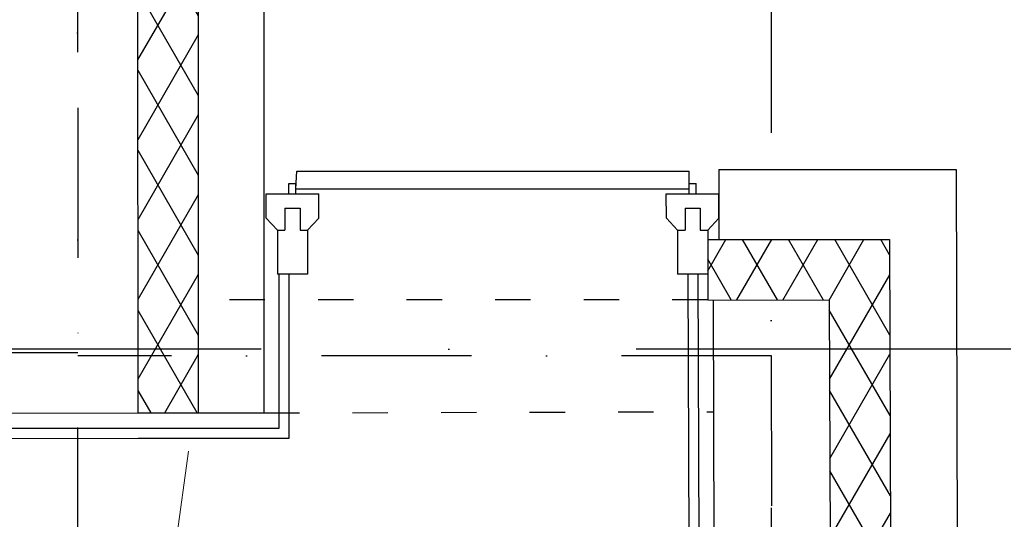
# Model space of a CAD drawing. Header units: millimetres. Extents: x -32221 to 212500, y 31663 to 93766.
# Tile 279 of 340: x 88969 to 90637, y 47470 to 48315. Entities that reach past the tile are written whole.
import ezdxf

# ---------------------------------------------------------------- set-up
doc = ezdxf.new("R2010")
doc.units = ezdxf.units.MM
doc.linetypes.add('DASHDOTX2', pattern=[50.8, 25.4, -12.7, 0, -12.7])
doc.linetypes.add('GCAD_ISO03W100', pattern=[30, 12, -18])
doc.layers.add('kasetony', color=42, linetype='Continuous', lineweight=5)
doc.layers.add('osie', color=250, linetype='Continuous')
doc.layers.add('Sciany', color=250, linetype='Continuous')

msp = doc.modelspace()

# ---------------------------------------------------------------- hatches: boundary and pattern name
at = {"layer": 'Sciany', "transparency": 33554687}
h = msp.add_hatch(dxfattribs=at)
h.set_pattern_fill('DIAMONDS', color=256, scale=21.298246, angle=360, style=0)
h.set_pattern_definition([(60, (74679.455, 27072.76), (-58.56231, 33.81097), []), (120, (74679.455, 27072.76), (-58.56231, -33.81097), [])])
h.paths.add_polyline_path([(88656.625, 62052.787), (79453.975, 62062.25), (79453.975, 61960.019), (88656.519, 61950.599)])
h.paths.add_polyline_path([(90450.502, 59450.093), (90442.433, 62050.95), (89849.325, 62051.56), (89849.219, 61949.228), (90340.202, 61948.719), (90347.912, 59463.521)])
h.paths.add_polyline_path([(89271.837, 47649.75), (89271.837, 50675.258), (89166.831, 50684.438), (89169.606, 47649.62)])
h.paths.add_polyline_path([(90134.206, 47841.043), (90143.718, 47841.033), (90340.202, 47840.829), (90347.912, 45355.632), (90450.502, 45342.204), (90442.433, 47943.061), (90152.927, 47943.33), (90134.217, 47943.347), (90134.251, 47884.562)])
h.paths.add_polyline_path([(79426.116, 33439.499), (89271.837, 33439.499), (89271.837, 36567.368), (89166.831, 36576.548), (89169.606, 33541.73), (79426.206, 33529.807)])

# ---------------------------------------------------------------- linework, layer by layer
at = {"layer": 'kasetony'}
for p, q in [((89213.685, 47284.463), (89254.35, 47585.044)), ((89213.685, 47284.463), (89254.35, 47585.044)), ((89254.35, 47585.044), (89213.685, 47284.463))]:
    msp.add_line(p, q, dxfattribs=at)
at = {"layer": 'osie', "linetype": 'DASHDOTX2', "ltscale": 25}
for p, q in [((89067.244, 33019.002), (89067.244, 62730.045)), ((90241.854, 62730.045), (90241.854, 33019.002)), ((93188.295, 47757.439), (77303.49, 47757.439))]:
    msp.add_line(p, q, dxfattribs=at)
at = {"layer": 'Sciany', "linetype": 'DASHDOTX2', "ltscale": 10}
for p, q in [((89064.91, 50706.582), (89067.244, 47751.721)), ((89067.244, 47751.721), (79528.63, 47739.724)), ((90242.221, 47746.34), (89067.244, 47746.34)), ((90241.854, 47746.34), (90248.958, 45374.804))]:
    msp.add_line(p, q, dxfattribs=at)
at = {"layer": 'Sciany'}
for p, q in [((89169.606, 47649.62), (89166.818, 50698.455)), ((89271.837, 47649.75), (89271.837, 50675.258)), ((89382.588, 47649.75), (89382.588, 50665.575)), ((90153.049, 48061.592), (90152.927, 47943.358)), ((90153.049, 48061.592), (90554.939, 48061.688)), ((90554.939, 48061.688), (90563.422, 45327.423)), ((89436.724, 48029.379), (89437.985, 48059.17)), ((89437.985, 48059.17), (90102.645, 48059.17)), ((90102.645, 48029.372), (90102.645, 48059.189)), ((89424.792, 48037.891), (89436.719, 48037.898)), ((89424.802, 48020.853), (89424.792, 48037.891)), ((89436.729, 48020.86), (89436.719, 48037.898)), ((89436.724, 48029.379), (90102.645, 48029.372)), ((90102.64, 48037.891), (90114.567, 48037.898)), ((90102.65, 48020.853), (90102.64, 48037.891)), ((90114.577, 48020.86), (90114.567, 48037.898)), ((89386.306, 48020.83), (89475.226, 48020.882)), ((89386.331, 47979.245), (89386.306, 48020.83)), ((89475.25, 47979.297), (89475.226, 48020.882)), ((90064.154, 48020.83), (90153.073, 48020.882)), ((90064.178, 47979.245), (90064.154, 48020.83)), ((90153.097, 47979.297), (90153.073, 48020.882)), ((89418.001, 47996.535), (89443.559, 47996.55)), ((89418.001, 47996.535), (89418.023, 47959.204)), ((89443.559, 47996.55), (89443.581, 47959.219)), ((90095.849, 47996.535), (90121.406, 47996.55)), ((90095.849, 47996.535), (90095.871, 47959.204)), ((90121.406, 47996.55), (90121.428, 47959.219)), ((89405.244, 47959.196), (89386.331, 47979.245)), ((89456.36, 47959.226), (89475.25, 47979.297)), ((90083.092, 47959.196), (90064.178, 47979.245)), ((90134.207, 47959.226), (90153.097, 47979.297)), ((89405.244, 47959.196), (89418.023, 47959.204)), ((89405.244, 47959.196), (89405.288, 47884.532)), ((89443.581, 47959.219), (89456.36, 47959.226)), ((89456.36, 47959.226), (89456.404, 47884.562)), ((90083.092, 47959.196), (90095.871, 47959.204)), ((90083.092, 47959.196), (90083.135, 47884.532)), ((90121.428, 47959.219), (90134.207, 47959.226)), ((90134.207, 47959.226), (90134.251, 47884.562)), ((90134.217, 47943.347), (90442.433, 47943.061)), ((90442.433, 47943.061), (90450.502, 45342.204)), ((89456.404, 47884.562), (89405.288, 47884.532)), ((89408.146, 47624.192), (89408.146, 47884.534)), ((89425.185, 47607.153), (89425.185, 47884.544)), ((90134.251, 47884.562), (90083.135, 47884.532)), ((90100.766, 47884.543), (90107.889, 45387.049)), ((90117.761, 47884.553), (90124.94, 45383.214)), ((90134.251, 47884.562), (90134.206, 47841.043)), ((90134.206, 47841.043), (90340.202, 47840.829)), ((90143.718, 47841.033), (90150.497, 45383.294)), ((90340.202, 47840.829), (90347.912, 45355.632)), ((79631.053, 47637.492), (89169.606, 47649.62)), ((89169.606, 47649.62), (89271.837, 47649.62)), ((89271.837, 47649.75), (89382.588, 47649.75)), ((79655.956, 47611.966), (89169.638, 47624.062)), ((89169.606, 47624.062), (89271.837, 47624.062)), ((89271.837, 47624.192), (89408.146, 47624.192)), ((79672.266, 47594.948), (89169.66, 47607.023)), ((89169.606, 47607.023), (89271.837, 47607.023)), ((89271.837, 47607.153), (89425.185, 47607.153))]:
    msp.add_line(p, q, dxfattribs=at)
at = {"layer": 'Sciany', "linetype": 'GCAD_ISO03W100', "ltscale": 5}
for p, q in [((90134.206, 47841.043), (89271.837, 47841.043)), ((89382.588, 47649.75), (90144.24, 47651.851))]:
    msp.add_line(p, q, dxfattribs=at)

doc.saveas('drawing.dxf')
